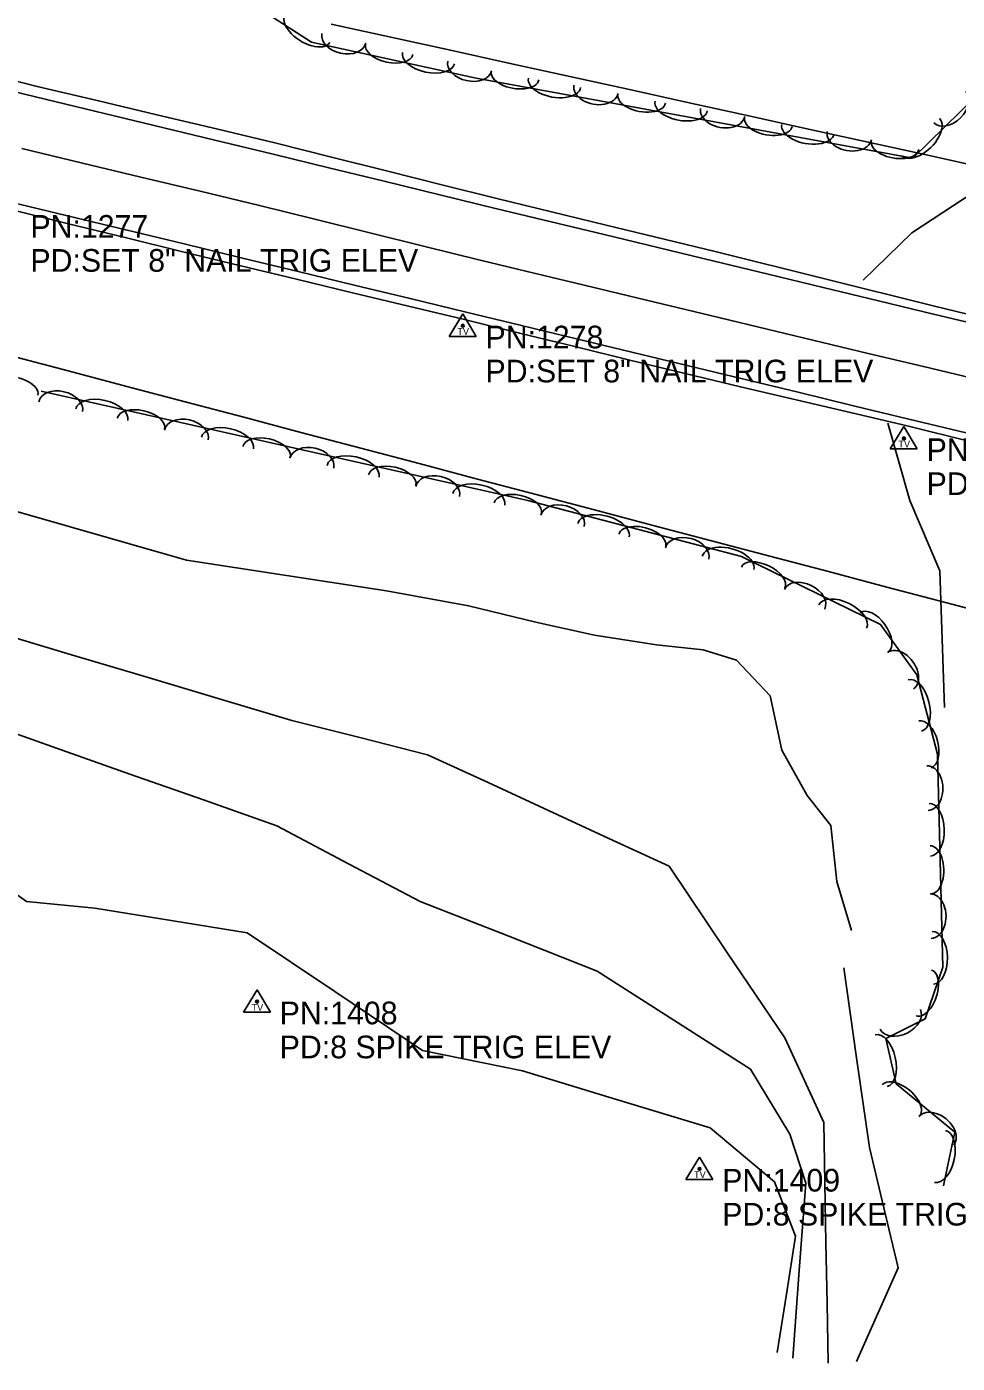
# Model space of a CAD drawing. Extents: x 1441650 to 1491889, y 345904 to 358319.
# Drawn here: x 1475462.3 to 1475667.7, y 347311.4 to 347606.4 of the extents above; entities that cross this region are included whole.
import ezdxf

# ---------------------------------------------------------------- set-up
doc = ezdxf.new("R2010")
doc.units = 0
for name, color, linetype in [('S_EDGE_PAVEMENT', 7, 'Continuous'), ('S_GRAVEL_ROAD', 7, 'Continuous'), ('S_PAVEMENT_CROWN', 7, 'Continuous'), ('S_SECONDARY_CTL', 7, 'Continuous'), ('S_SECONDARY_CTL_ANNOT', 7, 'Continuous'), ('S_SHOULDER', 7, 'Continuous'), ('S_STREAM', 7, 'Continuous'), ('S_TREE', 7, 'Continuous')]:
    doc.layers.add(name, color=color, linetype=linetype)

msp = doc.modelspace()

# ---------------------------------------------------------------- linework, layer by layer
at = {"layer": 'S_EDGE_PAVEMENT'}
for points in [[(1475440.61, 347596.63), (1475464.27, 347590.91), (1475477.38, 347587.75), (1475490.5, 347584.59), (1475503.61, 347581.43), (1475516.73, 347578.27), (1475529, 347575.27), (1475541.27, 347572.28), (1475553.55, 347569.28), (1475565.82, 347566.28), (1475589.82, 347560.51), (1475613.82, 347554.74), (1475625.99, 347551.8), (1475638.16, 347548.85), (1475650.33, 347545.91), (1475662.51, 347542.96), (1475676.74, 347539.55), (1475690.96, 347536.13), (1475705.19, 347532.72), (1475719.42, 347529.3)], [(1475458.53, 347567.78), (1475471.38, 347564.67), (1475484.23, 347561.56), (1475497.09, 347558.45), (1475509.94, 347555.34), (1475522.29, 347552.35), (1475534.64, 347549.37), (1475546.98, 347546.38), (1475559.33, 347543.39), (1475571.53, 347540.46), (1475583.73, 347537.52), (1475595.94, 347534.58), (1475608.14, 347531.65), (1475620.37, 347528.68), (1475632.61, 347525.72), (1475644.84, 347522.75), (1475657.07, 347519.79), (1475671.27, 347516.38), (1475685.47, 347512.97), (1475699.67, 347509.55), (1475713.86, 347506.14)]]:
    msp.add_lwpolyline(points, dxfattribs=at)
at = {"layer": 'S_GRAVEL_ROAD'}
for points in [[(1475705.17, 347618.42), (1475694.57, 347602.58), (1475682.99, 347586.24), (1475671.42, 347569.91), (1475657.69, 347560.87), (1475646.95, 347550.49)], [(1475664.94, 347456.12), (1475664.41, 347471.23), (1475663.88, 347486.33), (1475657.3, 347501.81), (1475652.41, 347518.87)]]:
    msp.add_lwpolyline(points, dxfattribs=at)
at = {"layer": 'S_PAVEMENT_CROWN'}
msp.add_lwpolyline([(1475461.26, 347579.5), (1475474.38, 347576.36), (1475487.5, 347573.22), (1475500.62, 347570.08), (1475513.74, 347566.94), (1475525.91, 347563.92), (1475538.07, 347560.91), (1475550.24, 347557.9), (1475562.41, 347554.89), (1475574.66, 347551.95), (1475586.91, 347549.01), (1475599.17, 347546.07), (1475611.42, 347543.13), (1475623.63, 347540.19), (1475635.85, 347537.25), (1475648.06, 347534.31), (1475660.27, 347531.38), (1475674.41, 347527.99), (1475688.54, 347524.6), (1475702.68, 347521.21), (1475716.81, 347517.82)], dxfattribs=at)
at = {"layer": 'S_SECONDARY_CTL'}
for p, q in [((1475558.61, 347543.01), (1475555.6, 347538.06)), ((1475558.61, 347543.01), (1475561.56, 347538.06)), ((1475555.6, 347538.06), (1475561.56, 347538.06)), ((1475655.98, 347518.15), (1475652.97, 347513.2)), ((1475655.98, 347518.15), (1475658.93, 347513.2)), ((1475652.97, 347513.2), (1475658.93, 347513.2)), ((1475513.18, 347393.84), (1475510.17, 347388.89)), ((1475513.18, 347393.84), (1475516.13, 347388.89)), ((1475510.17, 347388.89), (1475516.13, 347388.89)), ((1475610.87, 347356.93), (1475607.86, 347351.98)), ((1475610.87, 347356.93), (1475613.81, 347351.98)), ((1475607.86, 347351.98), (1475613.81, 347351.98))]:
    msp.add_line(p, q, dxfattribs=at)
for centre, radius in [((1475558.61, 347540.4), 0.311), ((1475558.61, 347540.4), 0.183), ((1475558.61, 347540.4), 0.103), ((1475655.98, 347515.54), 0.311), ((1475655.98, 347515.54), 0.183), ((1475655.98, 347515.54), 0.103), ((1475513.18, 347391.23), 0.311), ((1475513.18, 347391.23), 0.183), ((1475513.18, 347391.23), 0.103), ((1475610.87, 347354.32), 0.311), ((1475610.87, 347354.32), 0.183), ((1475610.87, 347354.32), 0.103)]:
    msp.add_circle(centre, radius, dxfattribs=at)
at = {"layer": 'S_SHOULDER'}
for points in [[(1475441.27, 347599.17), (1475464.67, 347593.23), (1475477.86, 347590.1), (1475491.05, 347586.96), (1475504.24, 347583.82), (1475517.42, 347580.68), (1475529.6, 347577.63), (1475541.77, 347574.57), (1475553.95, 347571.51), (1475566.13, 347568.46), (1475590.23, 347562.6), (1475614.33, 347556.75), (1475638.52, 347550.74), (1475662.72, 347544.73), (1475677, 347541.24), (1475691.28, 347537.74), (1475705.56, 347534.25), (1475719.84, 347530.76)], [(1475458.53, 347566.09), (1475471.3, 347562.97), (1475484.06, 347559.85), (1475496.82, 347556.73), (1475509.59, 347553.61), (1475521.93, 347550.65), (1475534.28, 347547.69), (1475546.63, 347544.73), (1475558.98, 347541.77), (1475571.15, 347538.79), (1475583.32, 347535.8), (1475595.49, 347532.81), (1475607.66, 347529.83), (1475619.92, 347526.94), (1475632.18, 347524.06), (1475644.44, 347521.17), (1475656.69, 347518.29), (1475670.89, 347514.8), (1475685.08, 347511.32), (1475699.27, 347507.84), (1475713.46, 347504.36)]]:
    msp.add_lwpolyline(points, dxfattribs=at)
at = {"layer": 'S_STREAM'}
for points in [[(1475408.42, 347510.75), (1475459.33, 347499.59), (1475497.64, 347488.69), (1475541.78, 347481.86), (1475559.87, 347478.59), (1475575.03, 347474.91), (1475587.64, 347472.14), (1475601.38, 347469.95), (1475611.67, 347468.84), (1475619.02, 347466.59), (1475626.42, 347458.74), (1475629.01, 347446.72), (1475634.6, 347436.7), (1475639.82, 347430.12), (1475641.2, 347417.75), (1475644.43, 347406.92)], [(1475315.15, 347479.04), (1475338.38, 347476.01), (1475361.61, 347472.98), (1475384.39, 347467.97), (1475407.17, 347462.95), (1475429.95, 347457.94), (1475452.73, 347452.92), (1475468.93, 347447.2), (1475485.14, 347441.47), (1475501.34, 347435.74), (1475517.55, 347430.01), (1475533.38, 347421.66), (1475549.21, 347413.32), (1475568.73, 347405.65), (1475588.24, 347397.99), (1475605.18, 347387.17), (1475622.12, 347376.36), (1475630.8, 347361.99), (1475634.3, 347351.18), (1475632.87, 347331.87), (1475631.44, 347312.56)], [(1475456.02, 347472.63), (1475472.23, 347467.79), (1475488.43, 347462.96), (1475504.64, 347458.13), (1475520.84, 347453.29), (1475535.84, 347449.51), (1475550.84, 347445.72), (1475564.17, 347439.57), (1475577.49, 347433.41), (1475590.82, 347427.26), (1475604.15, 347421.1), (1475616.91, 347402.18), (1475629.68, 347383.25), (1475638.31, 347364.57), (1475638.54, 347351.28), (1475638.77, 347338), (1475639.01, 347324.71), (1475639.24, 347311.42)], [(1475308.54, 347464.37), (1475332.64, 347460.04), (1475356.74, 347455.71), (1475378.12, 347448.68), (1475399.5, 347441.65), (1475420.88, 347434.63), (1475442.26, 347427.6), (1475462.27, 347413.32), (1475477.4, 347411.84), (1475494.22, 347409.14), (1475511.03, 347406.44), (1475530.36, 347393.44), (1475549.69, 347380.45), (1475571.78, 347375.93), (1475592.5, 347369.66), (1475613.22, 347363.39), (1475627.41, 347351.44), (1475632.05, 347339.5), (1475630.02, 347326.65), (1475627.99, 347313.8)], [(1475645.54, 347311.83), (1475654.72, 347332.45), (1475651.54, 347345.74), (1475648.36, 347359.03), (1475645.54, 347378.84), (1475642.72, 347398.66)]]:
    msp.add_lwpolyline(points, dxfattribs=at)
at = {"layer": 'S_TREE'}
for points in [[(1475702.27, 347635.32), (1475689.56, 347608.33), (1475657.94, 347577.4), (1475561.56, 347595.04), (1475525.23, 347602.97), (1475492.62, 347623.99)], [(1475529.53, 347606.97), (1475542.71, 347604.08), (1475555.88, 347601.18), (1475569.06, 347598.29), (1475582.23, 347595.39), (1475595.41, 347592.5), (1475608.58, 347589.6), (1475621.75, 347586.71), (1475634.93, 347583.81), (1475648.1, 347580.92), (1475661.28, 347578.02), (1475674.45, 347575.13)], [(1475529.53, 347606.97), (1475542.71, 347604.08), (1475555.88, 347601.18), (1475569.06, 347598.29), (1475582.23, 347595.39), (1475595.41, 347592.5), (1475608.58, 347589.6), (1475621.75, 347586.71), (1475634.93, 347583.81), (1475648.1, 347580.92), (1475661.28, 347578.02), (1475674.45, 347575.13)], [(1475458.62, 347533.83), (1475471.52, 347530.42), (1475484.43, 347527.01), (1475497.34, 347523.61), (1475510.25, 347520.2), (1475523.15, 347516.79), (1475536.06, 347513.39), (1475548.97, 347509.98), (1475561.88, 347506.57), (1475574.78, 347503.17), (1475587.69, 347499.76), (1475600.6, 347496.35), (1475613.51, 347492.95), (1475626.41, 347489.54), (1475639.32, 347486.13), (1475652.23, 347482.73), (1475665.14, 347479.32), (1475678.04, 347475.91)], [(1475458.62, 347533.83), (1475471.52, 347530.42), (1475484.43, 347527.01), (1475497.34, 347523.61), (1475510.25, 347520.2), (1475523.15, 347516.79), (1475536.06, 347513.39), (1475548.97, 347509.98), (1475561.88, 347506.57), (1475574.78, 347503.17), (1475587.69, 347499.76), (1475600.6, 347496.35), (1475613.51, 347492.95), (1475626.41, 347489.54), (1475639.32, 347486.13), (1475652.23, 347482.73), (1475665.14, 347479.32), (1475678.04, 347475.91)], [(1475465.51, 347525.94), (1475572.99, 347501.8), (1475620.14, 347489.48), (1475650.81, 347474.49), (1475658.79, 347463.37), (1475663.38, 347445.82), (1475664.53, 347398.83), (1475660.68, 347387.41), (1475651.98, 347383.12), (1475654.29, 347373.08), (1475667.21, 347362.45), (1475665.92, 347356.27), (1475664.68, 347350.59)]]:
    msp.add_lwpolyline(points, dxfattribs=at)
for centre, major_axis, ratio, start_param, end_param in [((1475524.3, 347606.06), (4.94, -3.15), 0.543415, 3.133234, 6.274827), ((1475532.34, 347603.81), (4.84, -1.06), 0.674019, 3.141593, 6.283185), ((1475542.35, 347601.37), (5.22, -1.14), 0.53179, 3.141593, 6.283185), ((1475551.02, 347599.48), (5.73, -1.25), 0.541016, 3.141593, 6.283185), ((1475560.12, 347597.75), (4.84, -1.06), 0.674019, 3.141593, 6.283185), ((1475570.12, 347595.6), (5.26, -0.96), 0.531786, 3.140974, 6.282567), ((1475578.84, 347594), (5.77, -1.05), 0.541011, 3.140954, 6.282547), ((1475587.99, 347592.58), (4.87, -0.89), 0.674013, 3.140562, 6.282155), ((1475598.08, 347590.48), (5.26, -0.96), 0.531786, 3.140974, 6.282567), ((1475606.8, 347588.88), (5.77, -1.05), 0.541011, 3.140954, 6.282547), ((1475666.08, 347588.67), (3.56, 3.44), 0.682779, 3.14977, 6.291362), ((1475615.96, 347587.46), (4.87, -0.89), 0.674013, 3.140562, 6.282155), ((1475626.04, 347585.36), (5.26, -0.96), 0.531786, 3.140974, 6.282567), ((1475634.76, 347583.76), (5.77, -1.05), 0.541011, 3.140954, 6.282547), ((1475659.65, 347582.02), (4.2, 4.08), 0.548058, 3.1466, 6.288193), ((1475643.92, 347582.34), (4.87, -0.89), 0.674013, 3.140562, 6.282155), ((1475654, 347580.24), (5.26, -0.96), 0.531786, 3.140974, 6.282567), ((1475459.59, 347526.14), (-5.24, 1.05), 0.538888, 3.1388, 6.280393), ((1475469.82, 347522.54), (-4.83, 1.09), 0.684621, 3.141593, 6.283185), ((1475478.91, 347520.76), (-5.73, 1.29), 0.549526, 3.141593, 6.283185), ((1475487.56, 347518.82), (-5.22, 1.17), 0.540155, 3.141593, 6.283185), ((1475497.56, 347516.3), (-4.83, 1.09), 0.684621, 3.141593, 6.283185), ((1475506.65, 347514.53), (-5.73, 1.29), 0.549526, 3.141593, 6.283185), ((1475515.3, 347512.59), (-5.22, 1.17), 0.540155, 3.141593, 6.283185), ((1475525.29, 347510.07), (-4.83, 1.09), 0.684621, 3.141593, 6.283185), ((1475534.38, 347508.3), (-5.73, 1.29), 0.549526, 3.141593, 6.283185), ((1475543.04, 347506.36), (-5.22, 1.17), 0.540155, 3.141593, 6.283185), ((1475553.03, 347503.84), (-4.83, 1.09), 0.684621, 3.141593, 6.283185), ((1475562.12, 347502.07), (-5.73, 1.29), 0.549526, 3.141593, 6.283185), ((1475570.77, 347500.13), (-5.22, 1.17), 0.540155, 3.141593, 6.283185), ((1475580.62, 347497.35), (-4.79, 1.25), 0.68462, 3.141602, 6.283194), ((1475589.64, 347495.26), (-5.68, 1.48), 0.549525, 3.141598, 6.283191), ((1475598.22, 347493.02), (-5.17, 1.35), 0.540154, 3.141598, 6.283191), ((1475608.12, 347490.16), (-4.79, 1.25), 0.68462, 3.141602, 6.283194), ((1475617.15, 347488.07), (-5.68, 1.48), 0.549525, 3.141598, 6.283191), ((1475624.89, 347484.8), (-4.8, 2.35), 0.540172, 3.141593, 6.283185), ((1475634.03, 347480.04), (-4.45, 2.18), 0.684642, 3.141593, 6.283185), ((1475642.47, 347476.21), (-5.27, 2.58), 0.549543, 3.141593, 6.283185), ((1475649.45, 347472.75), (-3.1, 4.33), 0.542525, 3.144014, 6.285606), ((1475655.22, 347464.26), (-2.87, 4.02), 0.687622, 3.1457, 6.287293), ((1475658.37, 347456.61), (-1.48, 5.68), 0.549983, 3.141367, 6.282959), ((1475660.61, 347448.03), (-1.35, 5.17), 0.540605, 3.141374, 6.282966), ((1475661.18, 347438.35), (-0.13, 4.92), 0.689451, 3.13969, 6.281283), ((1475661.66, 347429.16), (-0.15, 5.83), 0.553403, 3.140438, 6.28203), ((1475661.88, 347420.34), (-0.13, 5.31), 0.543966, 3.140474, 6.282067), ((1475661.87, 347410.1), (-0.13, 4.92), 0.689451, 3.13969, 6.281283), ((1475662.35, 347400.91), (-0.15, 5.83), 0.553403, 3.140438, 6.28203), ((1475660.37, 347393.14), (1.71, 5.06), 0.540919, 3.141645, 6.283238), ((1475655.16, 347387.34), (4.44, 2.19), 0.684927, 3.141593, 6.283185), ((1475650.93, 347378.22), (-1.31, 5.72), 0.549953, 3.141593, 6.283185), ((1475655.34, 347369.47), (-4.13, 3.4), 0.540251, 3.14142, 6.283013), ((1475663.13, 347362.73), (-3.83, 3.15), 0.684743, 3.141301, 6.282894), ((1475663.93, 347357.08), (1.2, 5.74), 0.550078, 3.14159, 6.283182)]:
    msp.add_ellipse(centre, major_axis=major_axis, ratio=ratio, start_param=start_param, end_param=end_param, dxfattribs=at)

# ---------------------------------------------------------------- texts
at = {"layer": 'S_SECONDARY_CTL'}
for p in [(1475557.41, 347538.39), (1475654.77, 347513.53), (1475511.98, 347389.22), (1475609.66, 347352.31)]:
    msp.add_text('TV', height=1.5, rotation=360, dxfattribs=at).set_placement(p)
at = {"layer": 'S_SECONDARY_CTL_ANNOT'}
for s, p in [('PN:1277', (1475463.16, 347559.82)), ('PD:SET 8" NAIL TRIG ELEV', (1475463.16, 347552.32)), ('PN:1278', (1475563.61, 347535.4)), ('PD:SET 8" NAIL TRIG ELEV', (1475563.61, 347527.9)), ('PN:1280', (1475660.98, 347510.54)), ('PD:SET 8" NAIL TRIG ELEV', (1475660.98, 347503.04)), ('PN:1408', (1475518.18, 347386.23)), ('PD:8 SPIKE TRIG ELEV', (1475518.18, 347378.73)), ('PN:1409', (1475615.87, 347349.32)), ('PD:8 SPIKE TRIG ELEV', (1475615.87, 347341.82))]:
    msp.add_text(s, height=5, dxfattribs=at).set_placement(p)

doc.saveas('drawing.dxf')
